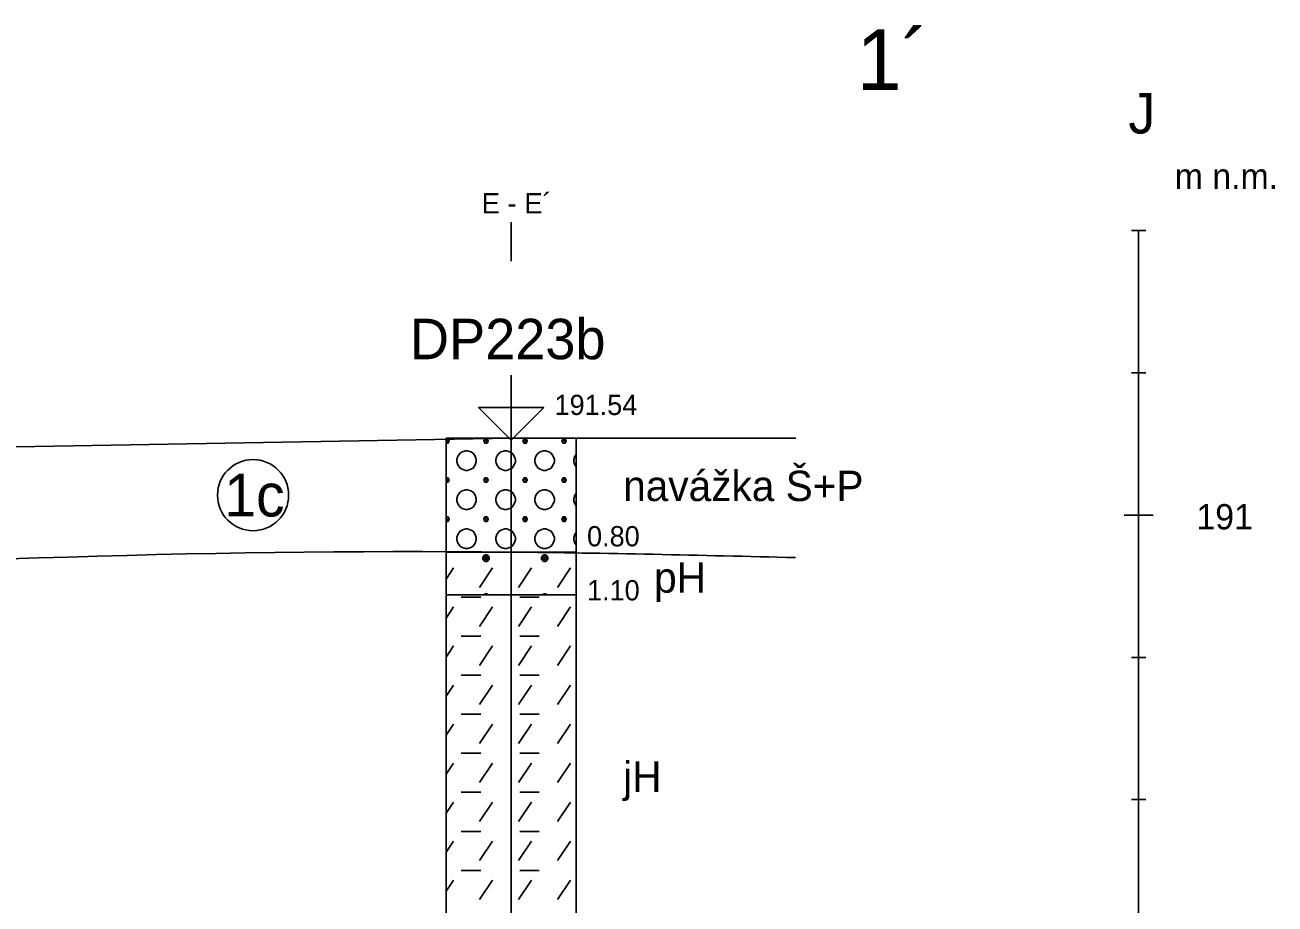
# Model space of a CAD drawing. Extents: x 3042 to 4120, y 576 to 2694.
# Drawn here: x 3431.14 to 3475.07, y 1436.49 to 1467.39 of the extents above; entities that cross this region are included whole.
import ezdxf

# ---------------------------------------------------------------- set-up
doc = ezdxf.new("R2010")
doc.units = 0
for name, color, linetype in [('11', 7, 'Continuous'), ('15', 7, 'Continuous'), ('16', 7, 'Continuous'), ('17', 7, 'Continuous'), ('18', 7, 'Continuous'), ('19', 7, 'Continuous'), ('20', 7, 'Continuous'), ('21', 7, 'Continuous'), ('22', 7, 'Continuous'), ('51', 7, 'Continuous'), ('52', 7, 'Continuous'), ('53', 7, 'Continuous'), ('56', 7, 'Continuous'), ('ig vrty popis', 7, 'Continuous'), ('rozhraní', 7, 'Continuous')]:
    doc.layers.add(name, color=color, linetype=linetype)

msp = doc.modelspace()

# ---------------------------------------------------------------- linework, layer by layer
at = {"layer": '11'}
for p, q in [((3381.832, 1451.714), (3448.222, 1452.864)), ((3448.222, 1452.864), (3458.222, 1452.864))]:
    msp.add_line(p, q, dxfattribs=at)
at = {"layer": '15'}
msp.add_lwpolyline([(3448.222, 1455.086), (3448.222, 1452.8), (3447.079, 1453.943), (3449.365, 1453.943), (3448.222, 1452.8)], dxfattribs=at)
at = {"layer": '18'}
msp.add_line((3448.222, 1407.864), (3448.222, 1452.864), dxfattribs=at)
at = {"layer": '19'}
for p, q in [((3470.018, 1460.164), (3470.526, 1460.164)), ((3470.018, 1455.164), (3470.526, 1455.164)), ((3469.764, 1450.164), (3470.78, 1450.164)), ((3470.018, 1445.164), (3470.526, 1445.164)), ((3470.018, 1440.164), (3470.526, 1440.164))]:
    msp.add_line(p, q, dxfattribs=at)
at = {"layer": '21'}
msp.add_line((3470.272, 1400.164), (3470.272, 1460.164), dxfattribs=at)
at = {"layer": '22'}
msp.add_lwpolyline([(3448.222, 1459.086), (3448.222, 1459.086), (3448.222, 1460.455)], dxfattribs=at)
at = {"layer": '51'}
for p, q in [((3445.931, 1452.84), (3445.931, 1452.84)), ((3445.931, 1451.468), (3445.931, 1451.468)), ((3445.931, 1450.097), (3445.931, 1450.097)), ((3447.341, 1448.534), (3447.341, 1448.763)), ((3449.399, 1448.534), (3449.399, 1448.763)), ((3445.936, 1447.912), (3446.198, 1448.306)), ((3447.112, 1447.62), (3447.57, 1448.306)), ((3448.484, 1447.62), (3448.941, 1448.306)), ((3449.856, 1447.62), (3450.313, 1448.306)), ((3446.465, 1447.277), (3447.151, 1447.277)), ((3447.303, 1447.391), (3447.275, 1447.364)), ((3447.341, 1447.364), (3447.341, 1447.391)), ((3447.352, 1447.364), (3447.379, 1447.391)), ((3448.522, 1447.277), (3449.208, 1447.277)), ((3449.36, 1447.391), (3449.333, 1447.364)), ((3449.399, 1447.364), (3449.399, 1447.391)), ((3449.409, 1447.364), (3449.437, 1447.391)), ((3445.936, 1446.541), (3446.198, 1446.934)), ((3447.112, 1446.248), (3447.57, 1446.934)), ((3448.484, 1446.248), (3448.941, 1446.934)), ((3449.856, 1446.248), (3450.313, 1446.934)), ((3446.465, 1445.906), (3447.151, 1445.906)), ((3448.522, 1445.906), (3449.208, 1445.906)), ((3445.936, 1445.169), (3446.198, 1445.563)), ((3447.112, 1444.877), (3447.57, 1445.563)), ((3448.484, 1444.877), (3448.941, 1445.563)), ((3449.856, 1444.877), (3450.313, 1445.563)), ((3446.465, 1444.534), (3447.151, 1444.534)), ((3448.522, 1444.534), (3449.208, 1444.534)), ((3445.936, 1443.798), (3446.198, 1444.191)), ((3447.112, 1443.505), (3447.57, 1444.191)), ((3448.484, 1443.505), (3448.941, 1444.191)), ((3449.856, 1443.505), (3450.313, 1444.191)), ((3446.465, 1443.162), (3447.151, 1443.162)), ((3448.522, 1443.162), (3449.208, 1443.162)), ((3445.936, 1442.426), (3446.198, 1442.819)), ((3447.112, 1442.134), (3447.57, 1442.819)), ((3448.484, 1442.134), (3448.941, 1442.819)), ((3449.856, 1442.134), (3450.313, 1442.819)), ((3446.465, 1441.791), (3447.151, 1441.791)), ((3448.522, 1441.791), (3449.208, 1441.791)), ((3445.936, 1441.054), (3446.198, 1441.448)), ((3447.112, 1440.762), (3447.57, 1441.448)), ((3448.484, 1440.762), (3448.941, 1441.448)), ((3449.856, 1440.762), (3450.313, 1441.448)), ((3446.465, 1440.419), (3447.151, 1440.419)), ((3448.522, 1440.419), (3449.208, 1440.419)), ((3445.936, 1439.683), (3446.198, 1440.076)), ((3447.112, 1439.39), (3447.57, 1440.076)), ((3448.484, 1439.39), (3448.941, 1440.076)), ((3449.856, 1439.39), (3450.313, 1440.076)), ((3445.936, 1438.311), (3446.198, 1438.705)), ((3446.465, 1439.048), (3447.151, 1439.048)), ((3447.112, 1438.019), (3447.57, 1438.705)), ((3448.484, 1438.019), (3448.941, 1438.705)), ((3448.522, 1439.048), (3449.208, 1439.048)), ((3449.856, 1438.019), (3450.313, 1438.705)), ((3446.465, 1437.676), (3447.151, 1437.676)), ((3448.522, 1437.676), (3449.208, 1437.676)), ((3445.936, 1436.94), (3446.198, 1437.333)), ((3447.112, 1436.647), (3447.57, 1437.333)), ((3448.484, 1436.647), (3448.941, 1437.333)), ((3449.856, 1436.647), (3450.313, 1437.333))]:
    msp.add_line(p, q, dxfattribs=at)
for points in [[(3445.931, 1452.687), (3445.931, 1452.687), (3446.008, 1452.687), (3446.046, 1452.764), (3446.008, 1452.84), (3445.931, 1452.84), (3446.008, 1452.687)], [(3447.303, 1452.84), (3447.265, 1452.764), (3447.303, 1452.687), (3447.379, 1452.687), (3447.417, 1452.764), (3447.379, 1452.84), (3447.303, 1452.84), (3447.379, 1452.687)], [(3448.675, 1452.84), (3448.636, 1452.764), (3448.675, 1452.687), (3448.751, 1452.687), (3448.789, 1452.764), (3448.751, 1452.84), (3448.675, 1452.84), (3448.751, 1452.687)], [(3450.046, 1452.84), (3450.008, 1452.764), (3450.046, 1452.687), (3450.122, 1452.687), (3450.161, 1452.764), (3450.122, 1452.84), (3450.046, 1452.84), (3450.122, 1452.687)], [(3446.617, 1452.421), (3446.503, 1452.383), (3446.427, 1452.344), (3446.35, 1452.23), (3446.312, 1452.116), (3446.312, 1452.04), (3446.35, 1451.925), (3446.427, 1451.811), (3446.503, 1451.773), (3446.617, 1451.735), (3446.693, 1451.735), (3446.808, 1451.773), (3446.884, 1451.811), (3446.96, 1451.925), (3446.998, 1452.04), (3446.998, 1452.116), (3446.96, 1452.23), (3446.884, 1452.344), (3446.808, 1452.383), (3446.693, 1452.421), (3446.617, 1452.421)], [(3447.989, 1452.421), (3447.874, 1452.383), (3447.798, 1452.344), (3447.722, 1452.23), (3447.684, 1452.116), (3447.684, 1452.04), (3447.722, 1451.925), (3447.798, 1451.811), (3447.874, 1451.773), (3447.989, 1451.735), (3448.065, 1451.735), (3448.179, 1451.773), (3448.255, 1451.811), (3448.332, 1451.925), (3448.37, 1452.04), (3448.37, 1452.116), (3448.332, 1452.23), (3448.255, 1452.344), (3448.179, 1452.383), (3448.065, 1452.421), (3447.989, 1452.421)], [(3449.36, 1452.421), (3449.246, 1452.383), (3449.17, 1452.344), (3449.094, 1452.23), (3449.056, 1452.116), (3449.056, 1452.04), (3449.094, 1451.925), (3449.17, 1451.811), (3449.246, 1451.773), (3449.36, 1451.735), (3449.437, 1451.735), (3449.551, 1451.773), (3449.627, 1451.811), (3449.703, 1451.925), (3449.741, 1452.04), (3449.741, 1452.116), (3449.703, 1452.23), (3449.627, 1452.344), (3449.551, 1452.383), (3449.437, 1452.421), (3449.36, 1452.421)], [(3450.508, 1452.294), (3450.465, 1452.23), (3450.427, 1452.116), (3450.427, 1452.04), (3450.465, 1451.925), (3450.508, 1451.862)], [(3445.931, 1451.316), (3445.931, 1451.316), (3446.008, 1451.316), (3446.046, 1451.392), (3446.008, 1451.468), (3445.931, 1451.468), (3446.008, 1451.316)], [(3447.303, 1451.468), (3447.265, 1451.392), (3447.303, 1451.316), (3447.379, 1451.316), (3447.417, 1451.392), (3447.379, 1451.468), (3447.303, 1451.468), (3447.379, 1451.316)], [(3448.675, 1451.468), (3448.636, 1451.392), (3448.675, 1451.316), (3448.751, 1451.316), (3448.789, 1451.392), (3448.751, 1451.468), (3448.675, 1451.468), (3448.751, 1451.316)], [(3450.046, 1451.468), (3450.008, 1451.392), (3450.046, 1451.316), (3450.122, 1451.316), (3450.161, 1451.392), (3450.122, 1451.468), (3450.046, 1451.468), (3450.122, 1451.316)], [(3446.617, 1451.049), (3446.503, 1451.011), (3446.427, 1450.973), (3446.35, 1450.859), (3446.312, 1450.744), (3446.312, 1450.668), (3446.35, 1450.554), (3446.427, 1450.439), (3446.503, 1450.401), (3446.617, 1450.363), (3446.693, 1450.363), (3446.808, 1450.401), (3446.884, 1450.439), (3446.96, 1450.554), (3446.998, 1450.668), (3446.998, 1450.744), (3446.96, 1450.859), (3446.884, 1450.973), (3446.808, 1451.011), (3446.693, 1451.049), (3446.617, 1451.049)], [(3447.989, 1451.049), (3447.874, 1451.011), (3447.798, 1450.973), (3447.722, 1450.859), (3447.684, 1450.744), (3447.684, 1450.668), (3447.722, 1450.554), (3447.798, 1450.439), (3447.874, 1450.401), (3447.989, 1450.363), (3448.065, 1450.363), (3448.179, 1450.401), (3448.255, 1450.439), (3448.332, 1450.554), (3448.37, 1450.668), (3448.37, 1450.744), (3448.332, 1450.859), (3448.255, 1450.973), (3448.179, 1451.011), (3448.065, 1451.049), (3447.989, 1451.049)], [(3449.36, 1451.049), (3449.246, 1451.011), (3449.17, 1450.973), (3449.094, 1450.859), (3449.056, 1450.744), (3449.056, 1450.668), (3449.094, 1450.554), (3449.17, 1450.439), (3449.246, 1450.401), (3449.36, 1450.363), (3449.437, 1450.363), (3449.551, 1450.401), (3449.627, 1450.439), (3449.703, 1450.554), (3449.741, 1450.668), (3449.741, 1450.744), (3449.703, 1450.859), (3449.627, 1450.973), (3449.551, 1451.011), (3449.437, 1451.049), (3449.36, 1451.049)], [(3450.508, 1450.922), (3450.465, 1450.859), (3450.427, 1450.744), (3450.427, 1450.668), (3450.465, 1450.554), (3450.508, 1450.49)], [(3445.931, 1449.944), (3445.931, 1449.944), (3446.008, 1449.944), (3446.046, 1450.02), (3446.008, 1450.097), (3445.931, 1450.097), (3446.008, 1449.944)], [(3447.303, 1450.097), (3447.265, 1450.02), (3447.303, 1449.944), (3447.379, 1449.944), (3447.417, 1450.02), (3447.379, 1450.097), (3447.303, 1450.097), (3447.379, 1449.944)], [(3448.675, 1450.097), (3448.636, 1450.02), (3448.675, 1449.944), (3448.751, 1449.944), (3448.789, 1450.02), (3448.751, 1450.097), (3448.675, 1450.097), (3448.751, 1449.944)], [(3450.046, 1450.097), (3450.008, 1450.02), (3450.046, 1449.944), (3450.122, 1449.944), (3450.161, 1450.02), (3450.122, 1450.097), (3450.046, 1450.097), (3450.122, 1449.944)], [(3446.617, 1449.677), (3446.503, 1449.639), (3446.427, 1449.601), (3446.35, 1449.487), (3446.312, 1449.373), (3446.312, 1449.296), (3446.35, 1449.182), (3446.427, 1449.068), (3446.503, 1449.03), (3446.617, 1448.992), (3446.693, 1448.992), (3446.808, 1449.03), (3446.884, 1449.068), (3446.96, 1449.182), (3446.998, 1449.296), (3446.998, 1449.373), (3446.96, 1449.487), (3446.884, 1449.601), (3446.808, 1449.639), (3446.693, 1449.677), (3446.617, 1449.677)], [(3447.989, 1449.677), (3447.874, 1449.639), (3447.798, 1449.601), (3447.722, 1449.487), (3447.684, 1449.373), (3447.684, 1449.296), (3447.722, 1449.182), (3447.798, 1449.068), (3447.874, 1449.03), (3447.989, 1448.992), (3448.065, 1448.992), (3448.179, 1449.03), (3448.255, 1449.068), (3448.332, 1449.182), (3448.37, 1449.296), (3448.37, 1449.373), (3448.332, 1449.487), (3448.255, 1449.601), (3448.179, 1449.639), (3448.065, 1449.677), (3447.989, 1449.677)], [(3449.36, 1449.677), (3449.246, 1449.639), (3449.17, 1449.601), (3449.094, 1449.487), (3449.056, 1449.373), (3449.056, 1449.296), (3449.094, 1449.182), (3449.17, 1449.068), (3449.246, 1449.03), (3449.36, 1448.992), (3449.437, 1448.992), (3449.551, 1449.03), (3449.627, 1449.068), (3449.703, 1449.182), (3449.741, 1449.296), (3449.741, 1449.373), (3449.703, 1449.487), (3449.627, 1449.601), (3449.551, 1449.639), (3449.437, 1449.677), (3449.36, 1449.677)], [(3450.508, 1449.551), (3450.465, 1449.487), (3450.427, 1449.373), (3450.427, 1449.296), (3450.465, 1449.182), (3450.508, 1449.119)], [(3447.303, 1448.763), (3447.227, 1448.687), (3447.227, 1448.611), (3447.303, 1448.534), (3447.379, 1448.534), (3447.455, 1448.611), (3447.455, 1448.687), (3447.379, 1448.763), (3447.303, 1448.763), (3447.455, 1448.611), (3447.227, 1448.611), (3447.379, 1448.763)], [(3449.36, 1448.763), (3449.284, 1448.687), (3449.284, 1448.611), (3449.36, 1448.534), (3449.437, 1448.534), (3449.513, 1448.611), (3449.513, 1448.687), (3449.437, 1448.763), (3449.36, 1448.763), (3449.513, 1448.611), (3449.284, 1448.611), (3449.437, 1448.763)], [(3447.407, 1447.364), (3447.379, 1447.391), (3447.303, 1447.391), (3447.331, 1447.364)], [(3449.464, 1447.364), (3449.437, 1447.391), (3449.36, 1447.391), (3449.388, 1447.364)]]:
    msp.add_lwpolyline(points, dxfattribs=at)
for points in [[(3445.936, 1448.864), (3450.508, 1448.864), (3450.508, 1452.864), (3445.936, 1452.864)], [(3445.936, 1447.364), (3450.508, 1447.364), (3450.508, 1448.864), (3445.936, 1448.864)], [(3445.936, 1434.864), (3450.508, 1434.864), (3450.508, 1447.364), (3445.936, 1447.364)]]:
    msp.add_lwpolyline(points, close=True, dxfattribs=at)
at = {"layer": '53'}
for p, q in [((3445.936, 1452.864), (3450.508, 1452.864)), ((3445.936, 1452.864), (3445.936, 1407.864)), ((3450.508, 1452.864), (3450.508, 1407.864)), ((3445.936, 1448.864), (3450.508, 1448.864)), ((3445.936, 1447.364), (3450.508, 1447.364))]:
    msp.add_line(p, q, dxfattribs=at)
at = {"layer": '56'}
for p, q in [((3448.222, 1453.245), (3448.222, 1452.483)), ((3447.841, 1452.864), (3448.603, 1452.864)), ((3448.222, 1449.245), (3448.222, 1448.483)), ((3447.841, 1448.864), (3448.603, 1448.864)), ((3448.222, 1447.745), (3448.222, 1446.983)), ((3447.841, 1447.364), (3448.603, 1447.364))]:
    msp.add_line(p, q, dxfattribs=at)
at = {"layer": 'rozhraní'}
msp.add_circle((3439.152, 1450.865), 1.25, dxfattribs=at)
msp.add_spline([(3458.21, 1448.669), (3448.222, 1448.864), (3381.832, 1445.214)], degree=3, dxfattribs=at)

# ---------------------------------------------------------------- texts
at = {"layer": '16'}
msp.add_text('DP223b', height=1.4224, dxfattribs=at).set_placement((3444.666, 1455.643))
at = {"layer": '17'}
msp.add_text('191.54', height=0.7112, dxfattribs=at).set_placement((3449.746, 1453.682))
at = {"layer": '19'}
for s, p in [('m n.m.', (3471.542, 1461.631)), ('191', (3472.304, 1449.662))]:
    msp.add_text(s, height=0.889, dxfattribs=at).set_placement(p)
at = {"layer": '20'}
msp.add_text('J', height=1.422, dxfattribs=at).set_placement((3469.912, 1463.578))
at = {"layer": '22'}
msp.add_text('E - E´', height=0.72, dxfattribs=at).set_placement((3447.186, 1460.765))
at = {"layer": '52'}
for s, height, p in [('navážka Š+P', 1.0668, (3452.159, 1450.657)), ('0.80', 0.7112, (3450.889, 1449.066)), ('pH', 1.0668, (3453.245, 1447.436)), ('1.10', 0.7112, (3450.889, 1447.166)), ('jH', 1.0668, (3452.159, 1440.436))]:
    msp.add_text(s, height=height, dxfattribs=at).set_placement(p)
at = {"layer": 'ig vrty popis'}
msp.add_text('1´', height=2.132, dxfattribs=at).set_placement((3460.364, 1465.109))
at = {"layer": 'rozhraní'}
msp.add_text('1c', height=1.5, dxfattribs=at).set_placement((3438.142, 1450.115))

doc.saveas('drawing.dxf')
